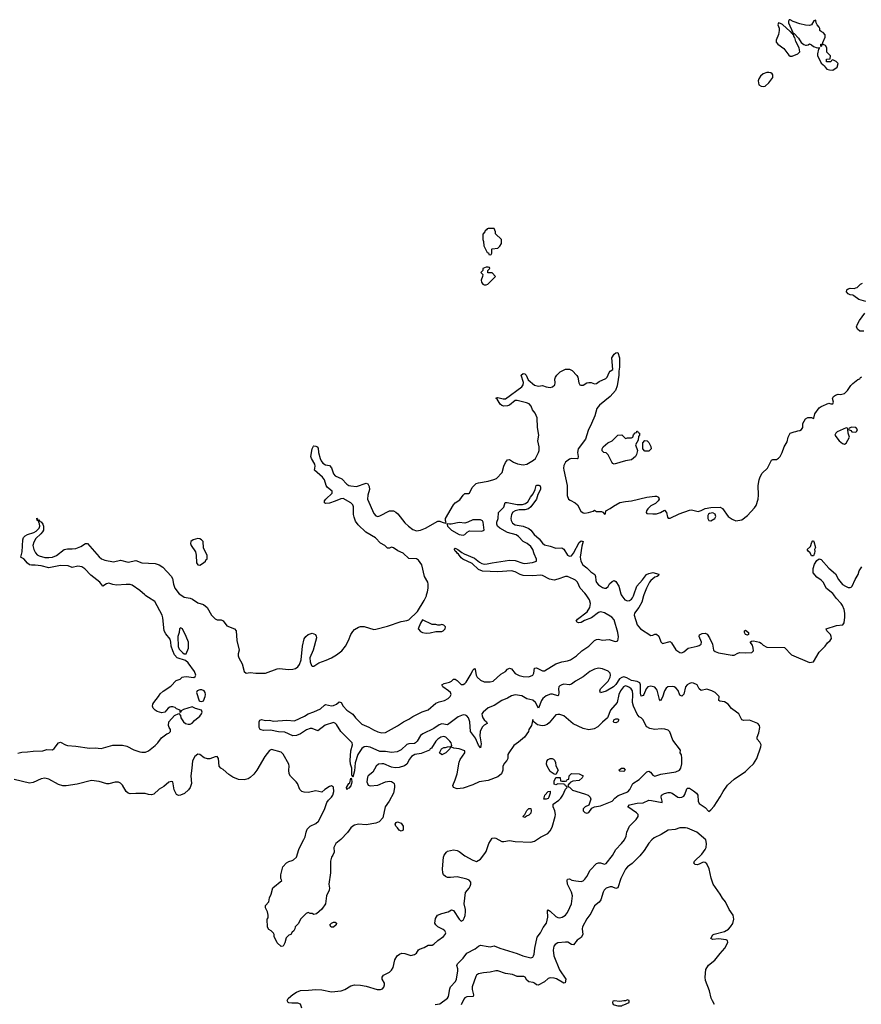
# Model space of a CAD drawing. Header units: inches. Extents: x 2106670 to 2322961, y 36024 to 224899.
# Tile 266 of 281: x 2258669 to 2267365, y 205770 to 215942. Entities that reach past the tile are written whole.
import ezdxf

# ---------------------------------------------------------------- set-up
doc = ezdxf.new("R2010")
doc.units = ezdxf.units.IN
doc.header["$MEASUREMENT"] = 0
for name, color, linetype in [('C2250', 7, 'Continuous'), ('C2251', 7, 'Continuous'), ('C2260', 7, 'Continuous'), ('C2261', 7, 'Continuous')]:
    doc.layers.add(name, color=color, linetype=linetype)

msp = doc.modelspace()

# ---------------------------------------------------------------- linework, layer by layer
at = {"layer": 'C2250', "color": 5, "elevation": 40}
for points in [[(2260000, 209973), (2259971, 209991), (2259962, 210000)], [(2258650, 208366), (2258690, 208375), (2258750, 208377), (2258810, 208387), (2258910, 208389), (2258950, 208402), (2259010, 208399), (2259027, 208413), (2259070, 208471), (2259090, 208478), (2259141, 208450), (2259163, 208443), (2259250, 208436), (2259390, 208415), (2259450, 208419), (2259510, 208413), (2259630, 208449), (2259730, 208449), (2259778, 208438), (2259850, 208400), (2259910, 208379), (2259930, 208374), (2259970, 208376), (2260000, 208390), (2260000, 208390)], [(2260000, 207939), (2259967, 207947), (2259870, 207949), (2259810, 207945), (2259790, 207950), (2259770, 207970), (2259730, 208035), (2259710, 208054), (2259690, 208064), (2259655, 208065), (2259590, 208048), (2259570, 208047), (2259490, 208071), (2259410, 208081), (2259264, 208044), (2259150, 208026), (2259114, 208026), (2259070, 208041), (2258970, 208097), (2258930, 208107), (2258890, 208101), (2258810, 208063), (2258770, 208056), (2258613, 208093)]]:
    msp.add_lwpolyline(points, dxfattribs=at)
at = {"layer": 'C2251', "color": 5, "elevation": 40}
msp.add_lwpolyline([(2259962, 210000), (2259910, 210046), (2259830, 210099), (2259810, 210106), (2259770, 210108), (2259670, 210099), (2259630, 210106), (2259590, 210120), (2259566, 210114), (2259530, 210089), (2259496, 210130), (2259403, 210203), (2259342, 210270), (2259310, 210290), (2259270, 210295), (2259210, 210282), (2259170, 210300), (2259090, 210305), (2258970, 210281), (2258890, 210300), (2258830, 210307), (2258790, 210307), (2258770, 210310), (2258750, 210326), (2258712, 210372), (2258685, 210385), (2258681, 210390), (2258696, 210444), (2258701, 210570), (2258708, 210592), (2258725, 210610), (2258750, 210624), (2258816, 210644), (2258841, 210659), (2258871, 210690), (2258878, 210710), (2258874, 210734), (2258864, 210756), (2258866, 210766), (2258850, 210770), (2258848, 210792), (2258854, 210786), (2258851, 210771), (2258866, 210774), (2258879, 210759), (2258890, 210756), (2258910, 210732), (2258916, 210710), (2258914, 210670), (2258905, 210650), (2258889, 210630), (2258836, 210584), (2258815, 210545), (2258806, 210510), (2258815, 210470), (2258833, 210433), (2258850, 210415), (2258870, 210402), (2258930, 210387), (2258970, 210386), (2259010, 210390), (2259050, 210406), (2259130, 210468), (2259164, 210476), (2259210, 210475), (2259250, 210480), (2259300, 210500), (2259350, 210532), (2259370, 210532), (2259490, 210393), (2259514, 210374), (2259550, 210358), (2259637, 210343), (2259710, 210358), (2259790, 210337), (2259870, 210355), (2259931, 210331), (2260000, 210328)], dxfattribs=at)
at = {"layer": 'C2260', "color": 5}
for points, elevation in [([(2260000, 208390), (2260070, 208443), (2260097, 208470), (2260136, 208524), (2260190, 208564), (2260210, 208571), (2260229, 208590), (2260229, 208610), (2260213, 208630), (2260206, 208650), (2260209, 208690), (2260270, 208755), (2260314, 208774), (2260330, 208754), (2260336, 208730), (2260361, 208690), (2260384, 208670), (2260410, 208663), (2260430, 208665), (2260450, 208676), (2260476, 208704), (2260530, 208746), (2260547, 208770), (2260554, 208790), (2260549, 208809), (2260485, 208825), (2260450, 208845), (2260363, 208817), (2260338, 208802), (2260330, 208786), (2260326, 208786), (2260326, 208810), (2260290, 208822), (2260275, 208835), (2260250, 208844), (2260230, 208845), (2260220, 208840), (2260205, 208830), (2260170, 208789), (2260137, 208783), (2260090, 208795), (2260068, 208808), (2260050, 208830), (2260042, 208850), (2260045, 208870), (2260055, 208890), (2260105, 208950), (2260122, 208978), (2260153, 209007), (2260230, 209056), (2260286, 209114), (2260329, 209130), (2260349, 209150), (2260365, 209155), (2260390, 209158), (2260470, 209147), (2260484, 209156), (2260489, 209170), (2260475, 209210), (2260410, 209299), (2260382, 209322), (2260295, 209350), (2260270, 209379), (2260250, 209422), (2260235, 209470), (2260232, 209512), (2260224, 209544), (2260179, 209599), (2260163, 209630), (2260150, 209762), (2260143, 209790), (2260065, 209930), (2260000, 209973)], 40), ([(2260333, 210000), (2260370, 209975), (2260430, 209965), (2260456, 209956), (2260510, 209919), (2260570, 209900), (2260606, 209870), (2260651, 209791), (2260690, 209752), (2260710, 209744), (2260750, 209744), (2260770, 209732), (2260810, 209680), (2260888, 209650), (2260906, 209630), (2260912, 209530), (2260937, 209430), (2260928, 209390), (2260928, 209370), (2260933, 209350), (2260967, 209287), (2260990, 209207), (2261010, 209193), (2261050, 209198), (2261110, 209192), (2261210, 209193), (2261330, 209235), (2261350, 209238), (2261450, 209229), (2261490, 209232), (2261520, 209240), (2261542, 209258), (2261559, 209281), (2261577, 209330), (2261593, 209470), (2261610, 209545), (2261625, 209570), (2261649, 209590), (2261690, 209603), (2261710, 209599), (2261725, 209590), (2261734, 209574), (2261736, 209556), (2261702, 209430), (2261667, 209350), (2261670, 209310), (2261685, 209270), (2261690, 209265), (2261710, 209264), (2261761, 209299), (2261836, 209324), (2261891, 209349), (2261941, 209379), (2261997, 209423), (2262037, 209470), (2262067, 209530), (2262090, 209590), (2262110, 209623), (2262130, 209644), (2262170, 209667), (2262190, 209673), (2262230, 209672), (2262330, 209642), (2262350, 209645), (2262470, 209678), (2262610, 209725), (2262670, 209734), (2262690, 209744), (2262779, 209830), (2262850, 209941), (2262871, 209989), (2262874, 210000)], 40), ([(2262962, 205770), (2263010, 205776), (2263090, 205833), (2263099, 205850), (2263113, 205930), (2263121, 205950), (2263173, 206007), (2263184, 206030), (2263196, 206116), (2263196, 206136), (2263187, 206170), (2263194, 206190), (2263252, 206248), (2263290, 206298), (2263377, 206343), (2263410, 206371), (2263430, 206381), (2263510, 206366), (2263530, 206365), (2263570, 206374), (2263631, 206349), (2263810, 206296), (2263868, 206270), (2263950, 206251), (2263970, 206257), (2263979, 206270), (2263985, 206290), (2263991, 206350), (2264017, 206463), (2264051, 206510), (2264077, 206563), (2264112, 206610), (2264127, 206670), (2264124, 206736), (2264130, 206745), (2264150, 206734), (2264210, 206678), (2264230, 206666), (2264250, 206664), (2264273, 206670), (2264310, 206691), (2264330, 206718), (2264354, 206770), (2264369, 206810), (2264381, 206890), (2264369, 206930), (2264329, 207010), (2264325, 207050), (2264330, 207064), (2264350, 207067), (2264373, 207053), (2264415, 207045), (2264470, 207040), (2264490, 207046), (2264510, 207064), (2264530, 207092), (2264564, 207156), (2264630, 207224), (2264650, 207233), (2264670, 207231), (2264710, 207217), (2264730, 207226), (2264793, 207307), (2264830, 207370), (2264888, 207430), (2264918, 207470), (2264934, 207506), (2264942, 207550), (2264970, 207610), (2265040, 207680), (2265060, 207710), (2265060, 207730), (2265042, 207750), (2264953, 207810), (2264970, 207830), (2265050, 207849), (2265110, 207853), (2265170, 207879), (2265197, 207877), (2265306, 207854), (2265309, 207870), (2265298, 207910), (2265302, 207930), (2265331, 207949), (2265370, 207957), (2265390, 207960), (2265410, 207953), (2265470, 207912), (2265490, 207907), (2265510, 207910), (2265530, 207921), (2265542, 207938), (2265563, 207997), (2265570, 208004), (2265590, 208005), (2265630, 207977), (2265661, 207950), (2265677, 207930), (2265679, 207870), (2265690, 207846), (2265750, 207802), (2265790, 207764), (2265810, 207779), (2265843, 207817), (2265906, 207914), (2265936, 207970), (2265984, 208036), (2266050, 208095), (2266170, 208174), (2266206, 208214), (2266250, 208253), (2266287, 208310), (2266327, 208430), (2266330, 208450), (2266317, 208477), (2266288, 208508), (2266290, 208530), (2266306, 208574), (2266315, 208630), (2266313, 208650), (2266295, 208670), (2266210, 208707), (2266150, 208702), (2266132, 208710), (2266099, 208770), (2266077, 208790), (2266025, 208825), (2265990, 208872), (2265950, 208894), (2265902, 208902), (2265892, 208910), (2265895, 208950), (2265856, 208990), (2265820, 209010), (2265770, 209026), (2265710, 209012), (2265690, 209029), (2265670, 209070), (2265630, 209089), (2265610, 209091), (2265590, 209085), (2265566, 209070), (2265550, 209050), (2265530, 208975), (2265510, 208954), (2265490, 208965), (2265472, 209012), (2265450, 209041), (2265431, 209051), (2265410, 209055), (2265367, 209050), (2265350, 209038), (2265332, 209010), (2265310, 208944), (2265290, 208904), (2265279, 208919), (2265255, 209015), (2265247, 209030), (2265230, 209045), (2265190, 209058), (2265160, 209050), (2265142, 209030), (2265118, 208970), (2265110, 208960), (2265090, 208953), (2265084, 208984), (2265085, 209070), (2265076, 209090), (2265050, 209105), (2264990, 209116), (2264942, 209142), (2264910, 209152), (2264890, 209148), (2264868, 209132), (2264830, 209075), (2264805, 209050), (2264730, 209004), (2264669, 208989), (2264662, 209010), (2264672, 209030), (2264748, 209110), (2264769, 209150), (2264773, 209170), (2264769, 209190), (2264751, 209211), (2264690, 209237), (2264650, 209244), (2264608, 209232), (2264559, 209210), (2264490, 209152), (2264413, 209110), (2264370, 209078), (2264350, 209071), (2264290, 209077), (2264270, 209072), (2264250, 209059), (2264241, 209050), (2264235, 209030), (2264240, 208990), (2264237, 208963), (2264230, 208957), (2264174, 208974), (2264154, 208974), (2264110, 208958), (2264074, 208930), (2264059, 208910), (2264030, 208830), (2263997, 208890), (2263972, 208912), (2263910, 208925), (2263856, 208956), (2263790, 208966), (2263750, 208956), (2263710, 208933), (2263650, 208910), (2263570, 208857), (2263508, 208832), (2263458, 208790), (2263444, 208770), (2263446, 208750), (2263455, 208730), (2263470, 208710), (2263494, 208690), (2263501, 208670), (2263470, 208653), (2263447, 208633), (2263427, 208590), (2263423, 208543), (2263439, 208461), (2263430, 208421), (2263410, 208449), (2263380, 208520), (2263328, 208590), (2263320, 208690), (2263305, 208730), (2263290, 208750), (2263277, 208757), (2263250, 208761), (2263201, 208739), (2263090, 208656), (2263030, 208669), (2263003, 208657), (2262950, 208618), (2262834, 208566), (2262812, 208548), (2262777, 208490), (2262760, 208470), (2262750, 208465), (2262690, 208463), (2262670, 208456), (2262610, 208398), (2262570, 208380), (2262510, 208372), (2262450, 208383), (2262390, 208382), (2262290, 208426), (2262250, 208434), (2262229, 208431), (2262206, 208414), (2262163, 208350), (2262136, 208264), (2262130, 208184), (2262110, 208118), (2262102, 208142), (2262101, 208210), (2262089, 208251), (2262084, 208290), (2262092, 208390), (2262108, 208450), (2262105, 208470), (2261989, 208589), (2261942, 208662), (2261932, 208672), (2261910, 208680), (2261825, 208655), (2261750, 208595), (2261690, 208618), (2261670, 208618), (2261634, 208606), (2261570, 208565), (2261530, 208549), (2261490, 208545), (2261410, 208581), (2261344, 208584), (2261262, 208602), (2261190, 208600), (2261165, 208605), (2261155, 208610), (2261143, 208630), (2261145, 208690), (2261150, 208705), (2261168, 208712), (2261210, 208704), (2261250, 208705), (2261290, 208697), (2261430, 208707), (2261510, 208700), (2261613, 208747), (2261650, 208771), (2261708, 208792), (2261776, 208824), (2261819, 208861), (2261830, 208866), (2261890, 208855), (2261910, 208856), (2261943, 208870), (2261970, 208896), (2261990, 208888), (2262013, 208850), (2262049, 208810), (2262110, 208769), (2262138, 208730), (2262204, 208664), (2262275, 208635), (2262325, 208605), (2262370, 208584), (2262410, 208575), (2262450, 208579), (2262573, 208647), (2262635, 208690), (2262690, 208715), (2262730, 208743), (2262827, 208793), (2262890, 208812), (2262970, 208881), (2263004, 208896), (2263059, 208910), (2263096, 208930), (2263117, 208950), (2263126, 208970), (2263121, 208990), (2263100, 209010), (2263041, 209050), (2263032, 209070), (2263055, 209085), (2263110, 209098), (2263131, 209109), (2263150, 209129), (2263170, 209130), (2263190, 209116), (2263230, 209073), (2263250, 209073), (2263270, 209085), (2263281, 209099), (2263335, 209185), (2263350, 209221), (2263370, 209239), (2263377, 209230), (2263385, 209170), (2263396, 209150), (2263430, 209118), (2263470, 209102), (2263530, 209102), (2263562, 209110), (2263640, 209180), (2263690, 209208), (2263710, 209231), (2263730, 209244), (2263750, 209237), (2263789, 209189), (2263830, 209168), (2263870, 209157), (2263930, 209155), (2263970, 209170), (2263982, 209190), (2263990, 209243), (2264010, 209245), (2264070, 209214), (2264090, 209217), (2264210, 209288), (2264270, 209308), (2264330, 209318), (2264360, 209330), (2264422, 209370), (2264478, 209422), (2264550, 209470), (2264610, 209529), (2264630, 209540), (2264650, 209542), (2264690, 209533), (2264759, 209539), (2264810, 209521), (2264830, 209519), (2264850, 209527), (2264855, 209565), (2264851, 209610), (2264810, 209742), (2264786, 209770), (2264710, 209815), (2264670, 209826), (2264650, 209819), (2264578, 209762), (2264505, 209735), (2264470, 209714), (2264444, 209710), (2264430, 209717), (2264418, 209730), (2264431, 209750), (2264534, 209826), (2264560, 209870), (2264568, 209910), (2264555, 209950), (2264522, 210000)], 20), ([(2264885, 210000), (2264890, 209990), (2264923, 209950), (2264950, 209937), (2264970, 209941), (2264990, 209955), (2265001, 209970), (2265012, 209990), (2265015, 210000)], 20), ([(2265117, 210000), (2265113, 209990), (2265096, 209924), (2265067, 209870), (2265023, 209810), (2265018, 209790), (2265050, 209690), (2265085, 209650), (2265190, 209582), (2265210, 209584), (2265230, 209593), (2265250, 209593), (2265272, 209572), (2265295, 209515), (2265310, 209499), (2265390, 209519), (2265405, 209505), (2265450, 209431), (2265490, 209404), (2265510, 209401), (2265530, 209411), (2265575, 209450), (2265669, 209470), (2265690, 209476), (2265709, 209490), (2265715, 209510), (2265689, 209570), (2265694, 209586), (2265719, 209601), (2265750, 209606), (2265774, 209594), (2265796, 209556), (2265826, 209490), (2265838, 209430), (2265855, 209415), (2265890, 209401), (2266030, 209376), (2266050, 209378), (2266090, 209399), (2266110, 209404), (2266170, 209401), (2266234, 209406), (2266250, 209422), (2266249, 209450), (2266240, 209479), (2266218, 209510), (2266230, 209522), (2266250, 209525), (2266312, 209512), (2266330, 209502), (2266350, 209481), (2266390, 209460), (2266570, 209455), (2266642, 209382), (2266830, 209303), (2266870, 209307), (2266931, 209409), (2266990, 209469), (2267014, 209506), (2267042, 209530), (2267056, 209550), (2267055, 209570), (2267046, 209590), (2267009, 209630), (2267002, 209650), (2267110, 209684), (2267173, 209690), (2267188, 209710), (2267194, 209770), (2267194, 209810), (2267188, 209850), (2267171, 209890), (2267157, 209910), (2267105, 209965), (2267080, 210000)], 20), ([(2261583, 205730), (2261570, 205773), (2261542, 205782), (2261482, 205782), (2261450, 205787), (2261444, 205790), (2261434, 205810), (2261444, 205830), (2261470, 205856), (2261490, 205873), (2261530, 205896), (2261570, 205913), (2261655, 205915), (2261730, 205924), (2261790, 205921), (2261890, 205901), (2261990, 205909), (2262030, 205922), (2262090, 205961), (2262130, 205971), (2262190, 205968), (2262250, 205957), (2262363, 205923), (2262397, 205923), (2262418, 205930), (2262433, 205947), (2262439, 205970), (2262437, 205990), (2262415, 206030), (2262415, 206050), (2262429, 206070), (2262490, 206103), (2262510, 206124), (2262528, 206152), (2262547, 206230), (2262570, 206271), (2262595, 206290), (2262618, 206298), (2262650, 206295), (2262710, 206276), (2262750, 206285), (2262770, 206298), (2262790, 206332), (2262800, 206340), (2262850, 206358), (2262890, 206382), (2262930, 206382), (2262950, 206392), (2262989, 206430), (2263049, 206470), (2263067, 206490), (2263072, 206510), (2263063, 206530), (2263045, 206545), (2262989, 206570), (2262969, 206590), (2262960, 206610), (2262964, 206656), (2262985, 206690), (2263030, 206710), (2263095, 206725), (2263130, 206745), (2263150, 206738), (2263210, 206651), (2263230, 206631), (2263250, 206641), (2263260, 206660), (2263271, 206689), (2263276, 206730), (2263276, 206750), (2263263, 206810), (2263274, 206926), (2263314, 206970), (2263325, 206990), (2263331, 207010), (2263332, 207032), (2263314, 207054), (2263290, 207064), (2263190, 207086), (2263121, 207079), (2263090, 207082), (2263070, 207090), (2263048, 207108), (2263041, 207130), (2263037, 207170), (2263049, 207290), (2263054, 207310), (2263078, 207342), (2263090, 207351), (2263150, 207367), (2263190, 207361), (2263210, 207350), (2263270, 207305), (2263350, 207259), (2263390, 207247), (2263429, 207271), (2263476, 207330), (2263490, 207350), (2263515, 207430), (2263550, 207486), (2263570, 207491), (2263590, 207487), (2263650, 207454), (2263670, 207451), (2263730, 207462), (2263790, 207453), (2263950, 207446), (2263990, 207456), (2264050, 207497), (2264125, 207535), (2264150, 207561), (2264170, 207601), (2264203, 207710), (2264206, 207730), (2264197, 207770), (2264181, 207810), (2264182, 207838), (2264241, 207879), (2264261, 207899), (2264281, 207930), (2264308, 207992), (2264326, 208010), (2264322, 208022), (2264307, 208027), (2264302, 208042), (2264290, 208046), (2264230, 208048), (2264210, 208038), (2264190, 208046), (2264190, 208074), (2264210, 208114), (2264253, 208113), (2264258, 208078), (2264270, 208074), (2264310, 208074), (2264322, 208078), (2264327, 208093), (2264342, 208098), (2264346, 208130), (2264370, 208154), (2264450, 208152), (2264491, 208131), (2264482, 208110), (2264450, 208082), (2264384, 208076), (2264358, 208062), (2264354, 208050), (2264338, 208042), (2264334, 208030), (2264338, 208018), (2264350, 208014), (2264382, 207982), (2264505, 207945), (2264542, 207930), (2264565, 207910), (2264571, 207890), (2264551, 207829), (2264512, 207810), (2264491, 207790), (2264491, 207770), (2264510, 207751), (2264530, 207746), (2264550, 207751), (2264582, 207798), (2264609, 207811), (2264670, 207822), (2264790, 207868), (2264819, 207901), (2264853, 207927), (2264953, 207967), (2264972, 207990), (2265006, 208050), (2265070, 208093), (2265150, 208173), (2265170, 208179), (2265187, 208167), (2265210, 208137), (2265230, 208126), (2265293, 208147), (2265450, 208171), (2265485, 208190), (2265500, 208210), (2265510, 208254), (2265512, 208312), (2265507, 208347), (2265495, 208370), (2265496, 208396), (2265418, 208498), (2265385, 208585), (2265370, 208601), (2265334, 208614), (2265296, 208616), (2265230, 208609), (2265180, 208620), (2265150, 208637), (2265139, 208650), (2265110, 208709), (2265090, 208729), (2265070, 208739), (2265048, 208768), (2265011, 208851), (2265000, 208890), (2265006, 208970), (2265001, 209010), (2264987, 209030), (2264970, 209043), (2264950, 209055), (2264930, 209059), (2264909, 209050), (2264876, 209010), (2264858, 208970), (2264844, 208890), (2264774, 208810), (2264743, 208730), (2264690, 208685), (2264643, 208637), (2264605, 208615), (2264550, 208607), (2264490, 208621), (2264387, 208667), (2264290, 208750), (2264250, 208764), (2264230, 208766), (2264210, 208760), (2264141, 208679), (2264119, 208661), (2264090, 208650), (2264067, 208647), (2264019, 208659), (2263984, 208684), (2263975, 208694), (2263970, 208714), (2263956, 208650), (2263931, 208610), (2263925, 208590), (2263885, 208530), (2263823, 208477), (2263775, 208445), (2263722, 208370), (2263712, 208350), (2263712, 208310), (2263702, 208290), (2263677, 208263), (2263661, 208230), (2263661, 208190), (2263648, 208150), (2263610, 208120), (2263510, 208082), (2263418, 208070), (2263350, 208038), (2263250, 208004), (2263190, 207997), (2263150, 208010), (2263143, 208030), (2263170, 208091), (2263190, 208152), (2263209, 208271), (2263221, 208299), (2263269, 208370), (2263268, 208388), (2263210, 208409), (2263156, 208416), (2263130, 208426), (2263118, 208422), (2263114, 208410), (2263071, 208369), (2263030, 208348), (2263026, 208350), (2263006, 208370), (2263028, 208410), (2263050, 208422), (2263070, 208422), (2263090, 208431), (2263127, 208433), (2263135, 208445), (2263129, 208470), (2263114, 208490), (2263073, 208530), (2263050, 208538), (2263021, 208530), (2262988, 208510), (2262968, 208490), (2262923, 208417), (2262912, 208410), (2262903, 208397), (2262817, 208363), (2262751, 208350), (2262719, 208330), (2262696, 208304), (2262669, 208251), (2262645, 208235), (2262590, 208217), (2262550, 208214), (2262510, 208220), (2262430, 208253), (2262410, 208256), (2262376, 208250), (2262351, 208230), (2262317, 208170), (2262270, 208132), (2262262, 208118), (2262257, 208070), (2262270, 208036), (2262290, 208026), (2262370, 208034), (2262450, 208070), (2262490, 208076), (2262511, 208071), (2262530, 208059), (2262538, 208050), (2262542, 208030), (2262543, 208010), (2262530, 207950), (2262488, 207870), (2262444, 207810), (2262422, 207698), (2262384, 207656), (2262350, 207641), (2262250, 207626), (2262170, 207632), (2262130, 207622), (2262110, 207612), (2262090, 207592), (2262056, 207544), (2261986, 207474), (2261935, 207430), (2261916, 207390), (2261917, 207343), (2261905, 207310), (2261891, 207289), (2261879, 207250), (2261881, 207130), (2261862, 207010), (2261871, 206970), (2261867, 206950), (2261841, 206890), (2261830, 206810), (2261790, 206754), (2261735, 206705), (2261710, 206698), (2261690, 206708), (2261669, 206709), (2261650, 206718), (2261630, 206708), (2261572, 206650), (2261550, 206606), (2261514, 206570), (2261512, 206550), (2261502, 206530), (2261485, 206515), (2261472, 206490), (2261450, 206486), (2261432, 206468), (2261424, 206456), (2261410, 206406), (2261392, 206370), (2261370, 206368), (2261330, 206406), (2261298, 206470), (2261298, 206490), (2261290, 206506), (2261266, 206530), (2261243, 206543), (2261229, 206569), (2261226, 206650), (2261236, 206664), (2261238, 206690), (2261230, 206726), (2261208, 206768), (2261208, 206790), (2261242, 206830), (2261249, 206870), (2261269, 206910), (2261286, 206974), (2261378, 207050), (2261369, 207069), (2261369, 207109), (2261389, 207190), (2261427, 207233), (2261450, 207247), (2261485, 207255), (2261498, 207262), (2261529, 207291), (2261554, 207370), (2261590, 207450), (2261606, 207474), (2261619, 207501), (2261629, 207550), (2261641, 207579), (2261670, 207610), (2261730, 207639), (2261757, 207663), (2261818, 207782), (2261844, 207856), (2261859, 207881), (2261890, 207909), (2261906, 207930), (2261916, 207970), (2261910, 208013), (2261890, 208027), (2261870, 208021), (2261823, 207990), (2261790, 207962), (2261730, 207976), (2261650, 207958), (2261610, 207961), (2261584, 207970), (2261563, 207990), (2261541, 208050), (2261527, 208070), (2261467, 208127), (2261453, 208150), (2261450, 208190), (2261455, 208230), (2261450, 208250), (2261390, 208353), (2261370, 208374), (2261270, 208404), (2261250, 208392), (2261202, 208330), (2261120, 208190), (2261090, 208148), (2261050, 208113), (2261030, 208101), (2260988, 208088), (2260930, 208092), (2260870, 208116), (2260830, 208144), (2260770, 208197), (2260749, 208210), (2260732, 208232), (2260724, 208310), (2260710, 208329), (2260690, 208327), (2260633, 208307), (2260610, 208305), (2260575, 208315), (2260530, 208350), (2260510, 208356), (2260478, 208330), (2260454, 208286), (2260449, 208210), (2260437, 208130), (2260443, 208050), (2260430, 208010), (2260414, 207986), (2260371, 207949), (2260330, 207930), (2260310, 207927), (2260290, 207937), (2260285, 207945), (2260267, 207987), (2260250, 208069), (2260233, 208073), (2260210, 208065), (2260160, 208020), (2260110, 207994), (2260057, 207943), (2260030, 207933), (2260000, 207939)], 40), ([(2265849, 205770), (2265826, 205806), (2265815, 205835), (2265795, 205910), (2265756, 206016), (2265750, 206050), (2265760, 206130), (2265786, 206174), (2265853, 206227), (2265905, 206295), (2265956, 206350), (2265985, 206410), (2265984, 206430), (2265970, 206437), (2265890, 206446), (2265830, 206439), (2265811, 206450), (2265830, 206487), (2265844, 206496), (2265950, 206521), (2265993, 206547), (2266014, 206570), (2266036, 206604), (2266048, 206650), (2266041, 206690), (2265999, 206750), (2265961, 206830), (2265930, 206867), (2265907, 206910), (2265836, 207010), (2265814, 207074), (2265794, 207170), (2265770, 207221), (2265750, 207237), (2265730, 207240), (2265690, 207217), (2265670, 207213), (2265650, 207214), (2265636, 207230), (2265643, 207250), (2265717, 207323), (2265753, 207370), (2265762, 207390), (2265767, 207430), (2265757, 207470), (2265667, 207550), (2265570, 207590), (2265550, 207594), (2265490, 207593), (2265442, 207578), (2265370, 207570), (2265297, 207523), (2265224, 207490), (2265200, 207470), (2265170, 207434), (2265121, 207359), (2265076, 207304), (2264996, 207224), (2264950, 207192), (2264930, 207166), (2264880, 207070), (2264850, 206973), (2264830, 206968), (2264790, 206984), (2264770, 206984), (2264730, 206970), (2264709, 206950), (2264697, 206930), (2264675, 206850), (2264656, 206824), (2264610, 206788), (2264571, 206710), (2264530, 206654), (2264486, 206570), (2264481, 206550), (2264487, 206490), (2264470, 206461), (2264428, 206432), (2264390, 206386), (2264370, 206390), (2264332, 206412), (2264310, 206414), (2264230, 206406), (2264201, 206390), (2264189, 206370), (2264181, 206330), (2264188, 206270), (2264245, 206125), (2264311, 206030), (2264306, 205994), (2264290, 205990), (2264215, 206035), (2264190, 206042), (2264150, 206043), (2264130, 206038), (2264090, 206003), (2264027, 205967), (2264010, 205970), (2263990, 205989), (2263976, 205996), (2263930, 206002), (2263910, 206021), (2263891, 206051), (2263877, 206057), (2263810, 206057), (2263760, 206080), (2263690, 206089), (2263610, 206115), (2263590, 206118), (2263530, 206102), (2263463, 206097), (2263410, 206086), (2263390, 206071), (2263383, 206057), (2263344, 205950), (2263343, 205923), (2263357, 205870), (2263356, 205850), (2263290, 205846), (2263270, 205836), (2263258, 205822), (2263230, 205766)], 20)]:
    msp.add_lwpolyline(points, dxfattribs=dict(at, elevation=elevation))
for points, elevation in [([(2262830, 209741), (2262810, 209709), (2262788, 209650), (2262790, 209645), (2262810, 209621), (2262830, 209611), (2262870, 209603), (2262910, 209607), (2262970, 209622), (2263030, 209622), (2263046, 209630), (2263066, 209650), (2263068, 209670), (2263050, 209688), (2263030, 209695), (2263010, 209688), (2262990, 209688), (2262970, 209695), (2262930, 209695)], 40), ([(2260330, 209659), (2260322, 209650), (2260318, 209610), (2260304, 209570), (2260306, 209466), (2260318, 209438), (2260350, 209405), (2260370, 209391), (2260390, 209392), (2260412, 209450), (2260415, 209470), (2260413, 209510), (2260390, 209570), (2260350, 209649)], 40), ([(2266190, 209584), (2266167, 209590), (2266158, 209610), (2266157, 209630), (2266170, 209635), (2266198, 209610), (2266199, 209590)], 20), ([(2260550, 209019), (2260530, 209019), (2260502, 209010), (2260496, 208990), (2260525, 208906), (2260530, 208901), (2260550, 208899), (2260570, 208907), (2260587, 208950), (2260590, 208970), (2260587, 208990), (2260575, 209010)], 40), ([(2264830, 208678), (2264810, 208682), (2264804, 208690), (2264809, 208710), (2264830, 208718), (2264850, 208718), (2264858, 208710), (2264850, 208689)], 40), ([(2264210, 208146), (2264190, 208148), (2264150, 208174), (2264118, 208230), (2264113, 208250), (2264117, 208283), (2264130, 208301), (2264150, 208311), (2264170, 208311), (2264183, 208303), (2264194, 208294), (2264206, 208270), (2264210, 208234), (2264232, 208190)], 40), ([(2264910, 208175), (2264870, 208178), (2264858, 208190), (2264888, 208210), (2264910, 208211), (2264925, 208190)], 40), ([(2262050, 207989), (2262046, 208010), (2262070, 208052), (2262080, 208060), (2262090, 208105), (2262098, 208098), (2262102, 208070), (2262099, 208050), (2262090, 208028), (2262070, 208004), (2262059, 208001)], 20), ([(2264110, 207888), (2264086, 207890), (2264095, 207930), (2264129, 207970), (2264150, 207972), (2264151, 207951), (2264138, 207910), (2264130, 207898)], 40), ([(2263890, 207702), (2263870, 207706), (2263868, 207710), (2263888, 207732), (2263909, 207771), (2263930, 207792), (2263950, 207794), (2263954, 207774), (2263950, 207744), (2263930, 207725), (2263905, 207715)], 40), ([(2262610, 207558), (2262590, 207568), (2262573, 207593), (2262555, 207610), (2262549, 207630), (2262558, 207650), (2262574, 207654), (2262610, 207642), (2262631, 207610), (2262630, 207568)], 40), ([(2261910, 206566), (2261887, 206567), (2261874, 206590), (2261890, 206610), (2261910, 206619), (2261930, 206619), (2261941, 206610), (2261939, 206590)], 40), ([(2264950, 205818), (2264930, 205806), (2264910, 205808), (2264870, 205798), (2264810, 205806), (2264798, 205802), (2264794, 205790), (2264802, 205770), (2264810, 205765), (2264850, 205754), (2264890, 205754), (2264898, 205762), (2264910, 205765), (2264966, 205790), (2264966, 205810)], 40)]:
    msp.add_lwpolyline(points, close=True, dxfattribs=dict(at, elevation=elevation))
at = {"layer": 'C2261', "color": 5}
for points, elevation in [([(2266630, 215942), (2266618, 215942), (2266612, 215928), (2266611, 215910), (2266658, 215810), (2266660, 215800), (2266650, 215798), (2266638, 215818), (2266630, 215819), (2266552, 215892), (2266530, 215904), (2266510, 215908), (2266503, 215890), (2266515, 215856), (2266518, 215830), (2266509, 215790), (2266485, 215730), (2266485, 215710), (2266503, 215690), (2266564, 215644), (2266615, 215575), (2266630, 215565), (2266650, 215565), (2266708, 215590), (2266729, 215610), (2266724, 215650), (2266690, 215718), (2266677, 215757), (2266670, 215762), (2266665, 215785), (2266658, 215790), (2266660, 215800), (2266670, 215798), (2266716, 215750), (2266745, 215705), (2266770, 215686), (2266790, 215679), (2266800, 215680), (2266817, 215683), (2266830, 215692), (2266850, 215682), (2266870, 215665), (2266910, 215652), (2266934, 215654), (2266922, 215638), (2266912, 215590), (2266913, 215573), (2266950, 215494), (2266985, 215465), (2266992, 215450), (2267010, 215432), (2267036, 215424), (2267070, 215422), (2267115, 215450), (2267126, 215490), (2267106, 215510), (2267070, 215526), (2267058, 215522), (2267050, 215506), (2267007, 215507), (2267007, 215533), (2267042, 215538), (2267046, 215570), (2267008, 215608), (2267008, 215650), (2266995, 215675), (2266970, 215686), (2266958, 215682), (2266954, 215670), (2266946, 215666), (2266948, 215690), (2266966, 215694), (2266966, 215706), (2266990, 215762), (2266990, 215786), (2266970, 215809), (2266955, 215815), (2266938, 215830), (2266938, 215850), (2266930, 215866), (2266909, 215889), (2266898, 215910), (2266895, 215935), (2266890, 215938), (2266874, 215930), (2266852, 215890), (2266830, 215882), (2266790, 215884), (2266730, 215898), (2266662, 215922)], 60), ([(2266410, 215398), (2266390, 215396), (2266350, 215381), (2266323, 215357), (2266307, 215330), (2266301, 215310), (2266306, 215270), (2266330, 215254), (2266350, 215251), (2266370, 215257), (2266410, 215291), (2266450, 215346), (2266452, 215372), (2266444, 215384), (2266430, 215393)], 60), ([(2263570, 213786), (2263510, 213786), (2263498, 213782), (2263494, 213770), (2263478, 213762), (2263474, 213750), (2263453, 213727), (2263453, 213673), (2263462, 213650), (2263465, 213605), (2263498, 213538), (2263513, 213533), (2263518, 213518), (2263530, 213514), (2263542, 213518), (2263546, 213530), (2263546, 213570), (2263550, 213574), (2263610, 213582), (2263630, 213602), (2263648, 213630), (2263648, 213670), (2263586, 213730), (2263586, 213750)], 60), ([(2263510, 213386), (2263490, 213386), (2263454, 213370), (2263454, 213350), (2263434, 213330), (2263454, 213310), (2263452, 213288), (2263438, 213250), (2263442, 213230), (2263454, 213210), (2263470, 213202), (2263490, 213202), (2263506, 213210), (2263586, 213290), (2263550, 213326), (2263507, 213327), (2263506, 213350), (2263526, 213370), (2263522, 213382)], 60), ([(2264810, 211349), (2264796, 211356), (2264786, 211370), (2264750, 211446), (2264730, 211466), (2264706, 211470), (2264688, 211488), (2264688, 211510), (2264698, 211530), (2264746, 211570), (2264790, 211591), (2264850, 211651), (2264890, 211652), (2264930, 211614), (2264950, 211622), (2264990, 211622), (2265006, 211630), (2265010, 211654), (2265030, 211674), (2265042, 211678), (2265046, 211690), (2265054, 211690), (2265058, 211678), (2265072, 211672), (2265074, 211650), (2265064, 211636), (2265060, 211600), (2265032, 211550), (2265052, 211490), (2265042, 211450), (2265032, 211430), (2264990, 211395), (2264930, 211385)], 40), ([(2267210, 211726), (2267117, 211683), (2267102, 211670), (2267091, 211650), (2267137, 211590), (2267170, 211563), (2267190, 211556), (2267210, 211566), (2267242, 211630), (2267229, 211670), (2267227, 211707), (2267222, 211722)], 40), ([(2267266, 211734), (2267238, 211722), (2267234, 211710), (2267257, 211697), (2267266, 211686), (2267310, 211681), (2267319, 211690), (2267324, 211710), (2267310, 211729)], 40), ([(2265130, 211486), (2265106, 211510), (2265106, 211570), (2265130, 211594), (2265154, 211590), (2265170, 211574), (2265192, 211532), (2265194, 211510), (2265170, 211486)], 40), ([(2263350, 210777), (2263298, 210750), (2263270, 210741), (2263210, 210748), (2263129, 210729), (2263109, 210729), (2263085, 210735), (2263082, 210730), (2263087, 210727), (2263091, 210710), (2263130, 210668), (2263210, 210624), (2263250, 210616), (2263270, 210625), (2263291, 210649), (2263318, 210662), (2263443, 210657), (2263469, 210670), (2263459, 210750), (2263450, 210764), (2263430, 210775)], 40), ([(2265830, 210849), (2265798, 210842), (2265787, 210833), (2265780, 210820), (2265779, 210790), (2265789, 210770), (2265810, 210765), (2265850, 210790), (2265862, 210810), (2265855, 210835)], 40), ([(2260510, 210582), (2260461, 210570), (2260439, 210550), (2260434, 210530), (2260441, 210510), (2260485, 210445), (2260493, 210410), (2260497, 210330), (2260510, 210311), (2260530, 210308), (2260569, 210330), (2260589, 210350), (2260595, 210365), (2260606, 210370), (2260607, 210407), (2260570, 210486), (2260565, 210550), (2260549, 210570), (2260530, 210579)], 60), ([(2266850, 210404), (2266835, 210435), (2266815, 210450), (2266804, 210470), (2266840, 210501), (2266854, 210546), (2266863, 210557), (2266870, 210557), (2266874, 210550), (2266891, 210490), (2266882, 210470), (2266885, 210450), (2266881, 210430), (2266870, 210405)], 20)]:
    msp.add_lwpolyline(points, close=True, dxfattribs=dict(at, elevation=elevation))
for points, elevation in [([(2267412, 213032), (2267338, 213050), (2267289, 213089), (2267276, 213096), (2267250, 213099), (2267230, 213110), (2267213, 213130), (2267217, 213150), (2267230, 213163), (2267250, 213170), (2267290, 213165), (2267309, 213171), (2267323, 213177), (2267358, 213210), (2267379, 213221)], 40), ([(2267390, 212723), (2267350, 212726), (2267324, 212744), (2267317, 212770), (2267324, 212796), (2267345, 212835), (2267401, 212910)], 40), ([(2262874, 210000), (2262882, 210030), (2262889, 210069), (2262889, 210110), (2262885, 210130), (2262852, 210190), (2262824, 210310), (2262790, 210358), (2262770, 210371), (2262690, 210376), (2262631, 210430), (2262576, 210456), (2262530, 210487), (2262510, 210494), (2262490, 210482), (2262470, 210482), (2262441, 210510), (2262396, 210536), (2262347, 210590), (2262247, 210647), (2262165, 210725), (2262140, 210760), (2262124, 210804), (2262118, 210830), (2262118, 210910), (2262110, 210930), (2262091, 210951), (2262010, 210996), (2261987, 210993), (2261930, 210968), (2261870, 210949), (2261830, 210945), (2261817, 210950), (2261819, 210970), (2261834, 210990), (2261897, 211050), (2261898, 211070), (2261849, 211110), (2261836, 211130), (2261817, 211190), (2261797, 211217), (2261716, 211290), (2261721, 211330), (2261718, 211350), (2261683, 211410), (2261678, 211430), (2261692, 211510), (2261705, 211535), (2261710, 211540), (2261730, 211538), (2261742, 211530), (2261754, 211514), (2261756, 211470), (2261774, 211410), (2261784, 211384), (2261802, 211362), (2261830, 211343), (2261870, 211335), (2261891, 211311), (2261913, 211250), (2261929, 211230), (2261998, 211198), (2262050, 211144), (2262070, 211130), (2262090, 211125), (2262150, 211120), (2262250, 211155), (2262267, 211147), (2262279, 211119), (2262284, 211090), (2262266, 211030), (2262263, 210990), (2262330, 210842), (2262350, 210817), (2262370, 210810), (2262390, 210815), (2262490, 210868), (2262530, 210867), (2262554, 210854), (2262576, 210836), (2262650, 210746), (2262686, 210710), (2262730, 210675), (2262770, 210661), (2262810, 210668), (2262863, 210690), (2262990, 210761), (2263010, 210761), (2263034, 210750), (2263070, 210742), (2263075, 210745), (2263068, 210768), (2263069, 210790), (2263150, 210930), (2263170, 210950), (2263217, 210983), (2263250, 211031), (2263270, 211046), (2263310, 211046), (2263318, 211050), (2263344, 211110), (2263387, 211150), (2263410, 211159), (2263510, 211176), (2263568, 211192), (2263596, 211204), (2263655, 211265), (2263672, 211330), (2263690, 211367), (2263710, 211395), (2263730, 211399), (2263771, 211370), (2263813, 211353), (2263870, 211345), (2263909, 211350), (2263979, 211390), (2263998, 211410), (2264029, 211470), (2264036, 211490), (2264038, 211530), (2264022, 211590), (2264034, 211650), (2264019, 211730), (2264015, 211830), (2263996, 211876), (2263969, 211910), (2263954, 211950), (2263932, 211972), (2263905, 211985), (2263810, 212009), (2263790, 212007), (2263730, 211960), (2263710, 211953), (2263670, 211950), (2263650, 211958), (2263635, 211970), (2263602, 212022), (2263590, 212032), (2263610, 212038), (2263665, 212025), (2263690, 212027), (2263859, 212150), (2263873, 212170), (2263875, 212195), (2263852, 212270), (2263870, 212288), (2263890, 212282), (2263903, 212270), (2263922, 212222), (2263990, 212166), (2264030, 212157), (2264070, 212163), (2264109, 212149), (2264150, 212143), (2264176, 212150), (2264198, 212170), (2264202, 212190), (2264200, 212230), (2264206, 212250), (2264219, 212270), (2264255, 212305), (2264310, 212333), (2264350, 212333), (2264378, 212318), (2264427, 212267), (2264436, 212250), (2264447, 212190), (2264457, 212170), (2264466, 212166), (2264490, 212167), (2264530, 212191), (2264550, 212195), (2264573, 212193), (2264610, 212181), (2264630, 212182), (2264655, 212206), (2264726, 212234), (2264740, 212250), (2264761, 212299), (2264770, 212311), (2264799, 212330), (2264788, 212450), (2264810, 212486), (2264830, 212499), (2264850, 212503), (2264867, 212450), (2264866, 212354), (2264858, 212310), (2264860, 212270), (2264854, 212226), (2264842, 212158), (2264825, 212110), (2264769, 212051), (2264659, 211961), (2264634, 211926), (2264611, 211850), (2264579, 211770), (2264542, 211698), (2264516, 211610), (2264441, 211510), (2264433, 211470), (2264439, 211430), (2264437, 211410), (2264430, 211404), (2264370, 211408), (2264350, 211403), (2264310, 211371), (2264290, 211335), (2264287, 211310), (2264290, 211290), (2264326, 211130), (2264326, 211026), (2264341, 210990), (2264357, 210977), (2264410, 210950), (2264431, 210930), (2264466, 210866), (2264490, 210846), (2264510, 210843), (2264546, 210850), (2264595, 210865), (2264610, 210874), (2264630, 210862), (2264680, 210860), (2264693, 210853), (2264710, 210834), (2264722, 210838), (2264726, 210870), (2264770, 210891), (2264804, 210916), (2264870, 210954), (2264930, 210966), (2264990, 210971), (2265150, 211010), (2265230, 211021), (2265250, 211019), (2265271, 211010), (2265276, 210990), (2265266, 210970), (2265237, 210943), (2265190, 210919), (2265158, 210890), (2265145, 210870), (2265142, 210850), (2265150, 210842), (2265210, 210836), (2265250, 210838), (2265289, 210851), (2265330, 210874), (2265351, 210851), (2265364, 210804), (2265370, 210794), (2265390, 210792), (2265482, 210838), (2265590, 210874), (2265610, 210877), (2265679, 210861), (2265709, 210871), (2265750, 210893), (2265810, 210902), (2265905, 210905), (2265930, 210891), (2265990, 210811), (2266030, 210781), (2266070, 210766), (2266130, 210775), (2266190, 210821), (2266262, 210898), (2266278, 210922), (2266298, 210990), (2266303, 211030), (2266301, 211130), (2266309, 211189), (2266320, 211220), (2266342, 211258), (2266395, 211310), (2266438, 211390), (2266450, 211398), (2266490, 211399), (2266510, 211411), (2266526, 211430), (2266549, 211470), (2266569, 211531), (2266600, 211580), (2266609, 211630), (2266629, 211670), (2266670, 211686), (2266690, 211687), (2266710, 211696), (2266730, 211698), (2266748, 211710), (2266762, 211730), (2266762, 211770), (2266790, 211818), (2266811, 211831), (2266851, 211831), (2266870, 211822), (2266875, 211825), (2266884, 211870), (2266928, 211932), (2266950, 211947), (2267030, 211982), (2267050, 211974), (2267070, 211974), (2267078, 211990), (2267068, 212030), (2267078, 212050), (2267097, 212063), (2267127, 212073), (2267150, 212071), (2267190, 212079), (2267224, 212110), (2267257, 212163), (2267277, 212183), (2267330, 212225), (2267349, 212231), (2267356, 212244), (2267370, 212252)], 40), ([(2264522, 210000), (2264510, 210019), (2264461, 210070), (2264431, 210131), (2264412, 210152), (2264390, 210164), (2264331, 210191), (2264310, 210191), (2264230, 210161), (2264190, 210153), (2264143, 210163), (2264070, 210200), (2264050, 210203), (2263970, 210196), (2263870, 210201), (2263842, 210210), (2263790, 210238), (2263750, 210247), (2263610, 210238), (2263450, 210244), (2263410, 210262), (2263343, 210323), (2263248, 210370), (2263230, 210383), (2263202, 210422), (2263188, 210430), (2263183, 210443), (2263170, 210450), (2263161, 210470), (2263163, 210477), (2263170, 210481), (2263196, 210470), (2263237, 210437), (2263263, 210423), (2263370, 210380), (2263419, 210339), (2263444, 210324), (2263470, 210318), (2263500, 210320), (2263550, 210332), (2263730, 210359), (2263790, 210355), (2263867, 210327), (2263890, 210323), (2263967, 210333), (2264008, 210350), (2264010, 210370), (2263984, 210424), (2263970, 210470), (2263950, 210499), (2263911, 210531), (2263870, 210551), (2263823, 210603), (2263799, 210619), (2263710, 210646), (2263629, 210690), (2263607, 210710), (2263599, 210730), (2263598, 210750), (2263614, 210790), (2263618, 210850), (2263673, 210907), (2263686, 210954), (2263706, 210954), (2263810, 210933), (2263866, 210934), (2263897, 210943), (2263918, 210962), (2263946, 211010), (2263976, 211044), (2263995, 211090), (2264006, 211130), (2264014, 211134), (2264034, 211134), (2264042, 211130), (2264050, 211114), (2264050, 211090), (2264023, 211037), (2264010, 210990), (2263950, 210910), (2263925, 210890), (2263890, 210878), (2263830, 210877), (2263790, 210869), (2263766, 210854), (2263751, 210829), (2263744, 210790), (2263748, 210768), (2263762, 210742), (2263790, 210725), (2263870, 210709), (2263930, 210686), (2263950, 210670), (2263985, 210625), (2264038, 210578), (2264070, 210535), (2264090, 210517), (2264150, 210503), (2264210, 210481), (2264270, 210486), (2264290, 210474), (2264330, 210412), (2264350, 210400), (2264370, 210404), (2264390, 210430), (2264450, 210542), (2264470, 210559), (2264490, 210551), (2264476, 210504), (2264460, 210390), (2264468, 210348), (2264487, 210310), (2264530, 210280), (2264570, 210237), (2264613, 210210), (2264620, 210190), (2264622, 210150), (2264630, 210129), (2264650, 210104), (2264690, 210075), (2264710, 210068), (2264730, 210069), (2264750, 210088), (2264765, 210115), (2264790, 210140), (2264810, 210150), (2264830, 210140), (2264858, 210090), (2264880, 210010), (2264885, 210000)], 20), ([(2267080, 210000), (2267070, 210015), (2267007, 210067), (2266970, 210132), (2266950, 210153), (2266904, 210184), (2266869, 210229), (2266867, 210273), (2266882, 210318), (2266906, 210354), (2266930, 210373), (2266950, 210366), (2267030, 210277), (2267098, 210218), (2267130, 210158), (2267170, 210109), (2267200, 210090), (2267230, 210077), (2267250, 210075), (2267260, 210080), (2267272, 210090), (2267301, 210159), (2267331, 210209), (2267343, 210250), (2267370, 210289)], 20), ([(2260000, 210328), (2260070, 210325), (2260110, 210310), (2260148, 210288), (2260235, 210195), (2260248, 210168), (2260259, 210110), (2260274, 210070), (2260318, 210010), (2260333, 210000)], 40), ([(2265015, 210000), (2265045, 210090), (2265104, 210156), (2265145, 210210), (2265170, 210222), (2265210, 210231), (2265273, 210213), (2265270, 210201), (2265256, 210190), (2265230, 210182), (2265190, 210150), (2265176, 210130), (2265145, 210070), (2265117, 210000)], 20)]:
    msp.add_lwpolyline(points, dxfattribs=dict(at, elevation=elevation))

doc.saveas('drawing.dxf')
